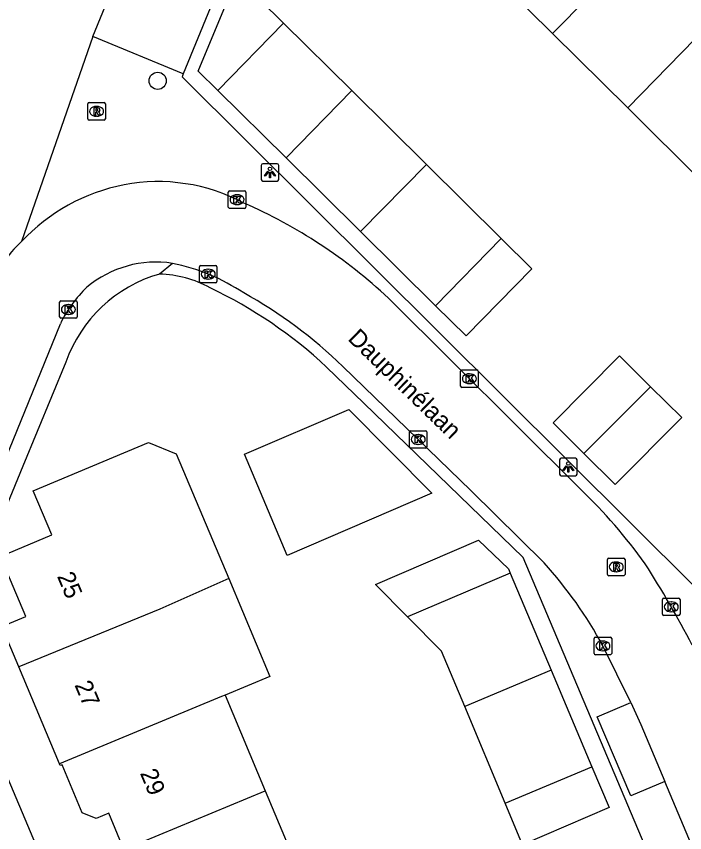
# Model space of a CAD drawing. Extents: x 157767 to 159171, y 387842 to 389425.
# Drawn here: x 158808.82 to 158846.93, y 388580.62 to 388627.2 of the extents above; entities that cross this region are included whole.
import ezdxf

# ---------------------------------------------------------------- set-up
doc = ezdxf.new("R2010")
doc.units = 0
for name, color, linetype in [('IMGEO_Boom', 7, 'Continuous'), ('IMGEO_Kolk', 7, 'Continuous'), ('IMGEO_Lichtpunt', 7, 'Continuous'), ('IMGEO_Muur', 7, 'Continuous'), ('IMGEO_Openbare_ruimte_label', 7, 'Continuous'), ('IMGEO_Pand', 7, 'Continuous'), ('IMGEO_Pand_nummerreeks', 7, 'Continuous'), ('IMGEO_Parkeervlak_open', 7, 'Continuous'), ('IMGEO_Rijbaan_lokaal_open', 7, 'Continuous'), ('IMGEO_Rioolput', 7, 'Continuous'), ('IMGEO_Voetpad_open', 7, 'Continuous')]:
    doc.layers.add(name, color=color, linetype=linetype)

msp = doc.modelspace()

# ---------------------------------------------------------------- linework, layer by layer
at = {"layer": 'IMGEO_Boom'}
msp.add_circle((158816.881, 388623.526), 0.489, dxfattribs=at)
at = {"layer": 'IMGEO_Kolk'}
for p, q in [((158820.908, 388616.319), (158820.908, 388617.171)), ((158820.983, 388617.245), (158821.835, 388617.245)), ((158821.396, 388617.025), (158821.421, 388617.025)), ((158821.909, 388617.171), (158821.909, 388616.319)), ((158821.419, 388616.465), (158821.394, 388616.465)), ((158821.835, 388616.245), (158820.983, 388616.245)), ((158819.261, 388612.064), (158819.261, 388612.916)), ((158819.336, 388612.99), (158820.188, 388612.99)), ((158819.749, 388612.77), (158819.774, 388612.77)), ((158820.262, 388612.916), (158820.262, 388612.064)), ((158819.772, 388612.21), (158819.747, 388612.21)), ((158820.188, 388611.99), (158819.336, 388611.99)), ((158811.288, 388610.049), (158811.288, 388610.901)), ((158811.363, 388610.975), (158812.215, 388610.975)), ((158812.289, 388610.901), (158812.289, 388610.049)), ((158811.776, 388610.755), (158811.801, 388610.755)), ((158812.215, 388609.975), (158811.363, 388609.975)), ((158811.799, 388610.195), (158811.774, 388610.195)), ((158834.158, 388606.098), (158834.158, 388606.95)), ((158834.233, 388607.024), (158835.085, 388607.024)), ((158834.646, 388606.804), (158834.671, 388606.804)), ((158835.159, 388606.95), (158835.159, 388606.098)), ((158834.669, 388606.244), (158834.644, 388606.244)), ((158835.085, 388606.024), (158834.233, 388606.024)), ((158831.238, 388602.633), (158831.238, 388603.485)), ((158831.313, 388603.559), (158832.165, 388603.559)), ((158832.239, 388603.485), (158832.239, 388602.633)), ((158831.726, 388603.339), (158831.751, 388603.339)), ((158832.165, 388602.559), (158831.313, 388602.559)), ((158831.749, 388602.779), (158831.724, 388602.779)), ((158845.668, 388593.081), (158845.668, 388593.933)), ((158845.743, 388594.007), (158846.595, 388594.007)), ((158846.156, 388593.787), (158846.181, 388593.787)), ((158846.669, 388593.933), (158846.669, 388593.081)), ((158846.179, 388593.227), (158846.154, 388593.227)), ((158846.595, 388593.007), (158845.743, 388593.007)), ((158841.848, 388591.779), (158842.7, 388591.779)), ((158841.773, 388590.853), (158841.773, 388591.705)), ((158842.261, 388591.559), (158842.286, 388591.559)), ((158842.774, 388591.705), (158842.774, 388590.853)), ((158842.284, 388590.999), (158842.259, 388590.999)), ((158842.7, 388590.779), (158841.848, 388590.779))]:
    msp.add_line(p, q, dxfattribs=at)
for points in [[(158820.908, 388616.319), (158820.908, 388617.171)], [(158820.983, 388617.245), (158821.835, 388617.245)], [(158821.229, 388616.945), (158821.352, 388616.945), (158821.352, 388616.794), (158821.482, 388616.945), (158821.646, 388616.945), (158821.5, 388616.794), (158821.653, 388616.545), (158821.501, 388616.545), (158821.416, 388616.709), (158821.352, 388616.642), (158821.352, 388616.545), (158821.229, 388616.545), (158821.229, 388616.945)], [(158821.909, 388617.171), (158821.909, 388616.319)], [(158821.835, 388616.245), (158820.983, 388616.245)], [(158819.261, 388612.064), (158819.261, 388612.916)], [(158819.336, 388612.99), (158820.188, 388612.99)], [(158819.582, 388612.69), (158819.705, 388612.69), (158819.705, 388612.539), (158819.835, 388612.69), (158819.999, 388612.69), (158819.853, 388612.539), (158820.006, 388612.29), (158819.854, 388612.29), (158819.769, 388612.454), (158819.705, 388612.387), (158819.705, 388612.29), (158819.582, 388612.29), (158819.582, 388612.69)], [(158820.262, 388612.916), (158820.262, 388612.064)], [(158820.188, 388611.99), (158819.336, 388611.99)], [(158811.288, 388610.049), (158811.288, 388610.901)], [(158811.363, 388610.975), (158812.215, 388610.975)], [(158812.289, 388610.901), (158812.289, 388610.049)], [(158811.609, 388610.675), (158811.732, 388610.675), (158811.732, 388610.524), (158811.862, 388610.675), (158812.026, 388610.675), (158811.88, 388610.524), (158812.033, 388610.275), (158811.881, 388610.275), (158811.796, 388610.439), (158811.732, 388610.372), (158811.732, 388610.275), (158811.609, 388610.275), (158811.609, 388610.675)], [(158812.215, 388609.975), (158811.363, 388609.975)], [(158834.158, 388606.098), (158834.158, 388606.95)], [(158834.233, 388607.024), (158835.085, 388607.024)], [(158834.479, 388606.724), (158834.602, 388606.724), (158834.602, 388606.573), (158834.732, 388606.724), (158834.896, 388606.724), (158834.75, 388606.573), (158834.903, 388606.324), (158834.751, 388606.324), (158834.666, 388606.488), (158834.602, 388606.421), (158834.602, 388606.324), (158834.479, 388606.324), (158834.479, 388606.724)], [(158835.159, 388606.95), (158835.159, 388606.098)], [(158835.085, 388606.024), (158834.233, 388606.024)], [(158831.238, 388602.633), (158831.238, 388603.485)], [(158831.313, 388603.559), (158832.165, 388603.559)], [(158832.239, 388603.485), (158832.239, 388602.633)], [(158831.559, 388603.259), (158831.682, 388603.259), (158831.682, 388603.108), (158831.812, 388603.259), (158831.976, 388603.259), (158831.83, 388603.108), (158831.983, 388602.859), (158831.831, 388602.859), (158831.746, 388603.023), (158831.682, 388602.956), (158831.682, 388602.859), (158831.559, 388602.859), (158831.559, 388603.259)], [(158832.165, 388602.559), (158831.313, 388602.559)], [(158845.668, 388593.081), (158845.668, 388593.933)], [(158845.743, 388594.007), (158846.595, 388594.007)], [(158845.989, 388593.707), (158846.112, 388593.707), (158846.112, 388593.556), (158846.242, 388593.707), (158846.406, 388593.707), (158846.26, 388593.556), (158846.413, 388593.307), (158846.261, 388593.307), (158846.176, 388593.471), (158846.112, 388593.404), (158846.112, 388593.307), (158845.989, 388593.307), (158845.989, 388593.707)], [(158846.669, 388593.933), (158846.669, 388593.081)], [(158846.595, 388593.007), (158845.743, 388593.007)], [(158841.848, 388591.779), (158842.7, 388591.779)], [(158841.773, 388590.853), (158841.773, 388591.705)], [(158842.094, 388591.479), (158842.217, 388591.479), (158842.217, 388591.328), (158842.347, 388591.479), (158842.511, 388591.479), (158842.365, 388591.328), (158842.518, 388591.079), (158842.366, 388591.079), (158842.281, 388591.243), (158842.217, 388591.176), (158842.217, 388591.079), (158842.094, 388591.079), (158842.094, 388591.479)], [(158842.774, 388591.705), (158842.774, 388590.853)], [(158842.7, 388590.779), (158841.848, 388590.779)]]:
    msp.add_lwpolyline(points, dxfattribs=at)
for centre, start, end in [((158820.985, 388617.169), 91.552, 178.448), ((158820.985, 388617.169), 91.552, 178.448), ((158821.833, 388617.169), 1.552, 88.448), ((158821.833, 388617.169), 1.552, 88.448), ((158820.985, 388616.321), 181.552, 268.448), ((158820.985, 388616.321), 181.552, 268.448), ((158821.833, 388616.321), 271.552, 358.448), ((158821.833, 388616.321), 271.552, 358.448), ((158819.338, 388612.914), 91.552, 178.448), ((158819.338, 388612.914), 91.552, 178.448), ((158820.186, 388612.914), 1.552, 88.448), ((158820.186, 388612.914), 1.552, 88.448), ((158819.338, 388612.066), 181.552, 268.448), ((158819.338, 388612.066), 181.552, 268.448), ((158820.186, 388612.066), 271.552, 358.448), ((158820.186, 388612.066), 271.552, 358.448), ((158811.365, 388610.899), 91.552, 178.448), ((158811.365, 388610.899), 91.552, 178.448), ((158812.213, 388610.899), 1.552, 88.448), ((158812.213, 388610.899), 1.552, 88.448), ((158811.365, 388610.051), 181.552, 268.448), ((158811.365, 388610.051), 181.552, 268.448), ((158812.213, 388610.051), 271.552, 358.448), ((158812.213, 388610.051), 271.552, 358.448), ((158834.235, 388606.948), 91.552, 178.448), ((158834.235, 388606.948), 91.552, 178.448), ((158835.083, 388606.948), 1.552, 88.448), ((158835.083, 388606.948), 1.552, 88.448), ((158834.235, 388606.1), 181.552, 268.448), ((158834.235, 388606.1), 181.552, 268.448), ((158835.083, 388606.1), 271.552, 358.448), ((158835.083, 388606.1), 271.552, 358.448), ((158831.315, 388603.483), 91.552, 178.448), ((158831.315, 388603.483), 91.552, 178.448), ((158832.163, 388603.483), 1.552, 88.448), ((158832.163, 388603.483), 1.552, 88.448), ((158831.315, 388602.635), 181.552, 268.448), ((158831.315, 388602.635), 181.552, 268.448), ((158832.163, 388602.635), 271.552, 358.448), ((158832.163, 388602.635), 271.552, 358.448), ((158845.745, 388593.931), 91.552, 178.448), ((158845.745, 388593.931), 91.552, 178.448), ((158846.593, 388593.931), 1.552, 88.448), ((158846.593, 388593.931), 1.552, 88.448), ((158845.745, 388593.083), 181.552, 268.448), ((158845.745, 388593.083), 181.552, 268.448), ((158846.593, 388593.083), 271.552, 358.448), ((158846.593, 388593.083), 271.552, 358.448), ((158841.85, 388591.703), 91.552, 178.448), ((158841.85, 388591.703), 91.552, 178.448), ((158842.698, 388591.703), 1.552, 88.448), ((158842.698, 388591.703), 1.552, 88.448), ((158841.85, 388590.855), 181.552, 268.448), ((158841.85, 388590.855), 181.552, 268.448), ((158842.698, 388590.855), 271.552, 358.448), ((158842.698, 388590.855), 271.552, 358.448)]:
    msp.add_arc(centre, 0.0765, start, end, dxfattribs=at)
for centre, major_axis, ratio, start_param, end_param in [((158821.395, 388616.745), (-0.387, 0.002), 0.722429, 4.712389, 7.853982), ((158821.42, 388616.745), (-0.39, 0.002), 0.717154, 1.570796, 4.712389), ((158819.748, 388612.49), (-0.387, 0.002), 0.722429, 4.712389, 7.853982), ((158819.773, 388612.49), (-0.39, 0.002), 0.717154, 1.570796, 4.712389), ((158811.775, 388610.475), (-0.387, 0.002), 0.722429, 4.712389, 7.853982), ((158811.8, 388610.475), (-0.39, 0.002), 0.717154, 1.570796, 4.712389), ((158834.645, 388606.524), (-0.387, 0.002), 0.722429, 4.712389, 7.853982), ((158834.67, 388606.524), (-0.39, 0.002), 0.717154, 1.570796, 4.712389), ((158831.725, 388603.059), (-0.387, 0.002), 0.722429, 4.712389, 7.853982), ((158831.75, 388603.059), (-0.39, 0.002), 0.717154, 1.570796, 4.712389), ((158846.155, 388593.507), (-0.387, 0.002), 0.722429, 4.712389, 7.853982), ((158846.18, 388593.507), (-0.39, 0.002), 0.717154, 1.570796, 4.712389), ((158842.26, 388591.279), (-0.387, 0.002), 0.722429, 4.712389, 7.853982), ((158842.285, 388591.279), (-0.39, 0.002), 0.717154, 1.570796, 4.712389)]:
    msp.add_ellipse(centre, major_axis=major_axis, ratio=ratio, start_param=start_param, end_param=end_param, dxfattribs=at)
at = {"layer": 'IMGEO_Lichtpunt'}
for p, q in [((158823.688, 388618.796), (158822.88, 388618.796)), ((158823.688, 388618.796), (158822.88, 388618.796)), ((158822.786, 388618.701), (158822.786, 388617.894)), ((158822.786, 388618.701), (158822.786, 388617.894)), ((158823.782, 388617.894), (158823.782, 388618.701)), ((158823.782, 388617.894), (158823.782, 388618.701)), ((158822.88, 388617.8), (158823.688, 388617.8)), ((158822.88, 388617.8), (158823.688, 388617.8)), ((158840.702, 388601.985), (158839.894, 388601.985)), ((158840.702, 388601.985), (158839.894, 388601.985)), ((158839.8, 388601.89), (158839.8, 388601.083)), ((158839.8, 388601.89), (158839.8, 388601.083)), ((158840.796, 388601.083), (158840.796, 388601.89)), ((158840.796, 388601.083), (158840.796, 388601.89)), ((158839.894, 388600.989), (158840.702, 388600.989)), ((158839.894, 388600.989), (158840.702, 388600.989))]:
    msp.add_line(p, q, dxfattribs=at)
for points in [[(158823.16, 388618.365), (158823.199, 388618.337), (158823.011, 388618.075), (158822.973, 388618.102), (158823.16, 388618.365)], [(158823.262, 388618.317), (158823.309, 388618.317), (158823.309, 388617.995), (158823.262, 388617.995), (158823.262, 388618.317)], [(158823.372, 388618.337), (158823.41, 388618.364), (158823.597, 388618.102), (158823.558, 388618.074), (158823.372, 388618.337)], [(158840.174, 388601.554), (158840.213, 388601.526), (158840.025, 388601.264), (158839.987, 388601.291), (158840.174, 388601.554)], [(158840.276, 388601.506), (158840.323, 388601.506), (158840.323, 388601.184), (158840.276, 388601.184), (158840.276, 388601.506)], [(158840.386, 388601.526), (158840.424, 388601.553), (158840.611, 388601.291), (158840.572, 388601.263), (158840.386, 388601.526)]]:
    msp.add_lwpolyline(points, dxfattribs=at)
for centre in [(158823.285, 388618.499), (158840.299, 388601.688)]:
    msp.add_circle(centre, 0.0994, dxfattribs=at)
for centre, start, end in [((158822.88, 388618.701), 90, 180), ((158822.88, 388618.701), 90, 180), ((158823.688, 388618.701), 0, 90), ((158823.688, 388618.701), 0, 90), ((158822.88, 388617.894), 180, 270), ((158822.88, 388617.894), 180, 270), ((158823.688, 388617.894), 270, 0), ((158823.688, 388617.894), 270, 360), ((158839.894, 388601.89), 90, 180), ((158839.894, 388601.89), 90, 180), ((158840.702, 388601.89), 0, 90), ((158840.702, 388601.89), 0, 90), ((158839.894, 388601.083), 180, 270), ((158839.894, 388601.083), 180, 270), ((158840.702, 388601.083), 270, 0), ((158840.702, 388601.083), 270, 360)]:
    msp.add_arc(centre, 0.0946, start, end, dxfattribs=at)
at = {"layer": 'IMGEO_Muur'}
for points in [[(158811.648, 388607.468), (158809.197, 388601.531)], [(158828.634, 388605.133), (158826.513, 388607.188)]]:
    msp.add_lwpolyline(points, dxfattribs=at)
for centre, radius, start, end in [((158819.142, 388604.86), 7.935, 105.7908, 160.8155), ((158816.825, 388606.242), 6.256, 60.8947, 88.5514), ((158808.661, 388588.088), 26.144, 46.9349, 64.6172)]:
    msp.add_arc(centre, radius, start, end, dxfattribs=at)
at = {"layer": 'IMGEO_Pand'}
for points in [[(158839.393, 388626.232), (158845.595, 388632.496)], [(158836.273, 388631.387), (158835.257, 388630.328), (158839.393, 388626.232)], [(158820.302, 388622.98), (158819.198, 388624.072), (158821.405, 388629.432), (158824.058, 388626.808)], [(158843.694, 388621.973), (158849.836, 388628.296)], [(158820.302, 388622.98), (158824.058, 388626.808)], [(158824.058, 388626.808), (158827.947, 388622.962)], [(158843.694, 388621.973), (158839.393, 388626.232)], [(158824.199, 388619.127), (158820.302, 388622.98)], [(158824.199, 388619.127), (158827.947, 388622.962)], [(158827.947, 388622.962), (158832.214, 388618.743)], [(158847.958, 388617.75), (158843.694, 388621.973)], [(158828.441, 388614.933), (158824.199, 388619.127)], [(158828.441, 388614.933), (158832.214, 388618.743)], [(158832.214, 388618.743), (158836.469, 388614.535)], [(158832.733, 388610.689), (158828.441, 388614.933)], [(158836.469, 388614.535), (158838.222, 388612.802), (158834.473, 388608.969), (158832.733, 388610.689)], [(158836.469, 388614.535), (158832.733, 388610.689)], [(158841.187, 388602.263), (158839.426, 388604.01), (158843.213, 388607.829), (158844.992, 388606.065)], [(158844.992, 388606.065), (158846.767, 388604.305), (158842.98, 388600.485), (158841.187, 388602.263)], [(158844.992, 388606.065), (158841.187, 388602.263)], [(158824.263, 388596.439), (158821.832, 388602.223), (158827.776, 388604.766), (158832.521, 388599.994), (158824.263, 388596.439)], [(158808.959, 388590.079), (158807.99, 388592.384), (158809.359, 388592.959), (158807.921, 388596.381), (158810.845, 388597.61), (158809.785, 388600.132), (158816.357, 388602.895), (158817.941, 388602.23), (158820.931, 388595.116)], [(158831.131, 388592.933), (158829.304, 388594.778), (158835.178, 388597.32), (158836.879, 388595.679), (158836.982, 388595.436)], [(158820.931, 388595.116), (158816.998, 388593.379), (158808.959, 388590.079)], [(158820.931, 388595.116), (158823.275, 388589.539), (158820.721, 388588.474)], [(158836.982, 388595.436), (158831.131, 388592.933)], [(158836.982, 388595.436), (158839.32, 388589.897)], [(158834.392, 388587.816), (158833.07, 388590.975), (158831.131, 388592.933)], [(158811.283, 388584.551), (158808.959, 388590.079)], [(158839.32, 388589.897), (158834.392, 388587.816)], [(158839.32, 388589.897), (158841.647, 388584.388)], [(158820.721, 388588.474), (158820.529, 388588.397), (158811.283, 388584.551)], [(158820.721, 388588.474), (158823.017, 388583.013)], [(158836.699, 388582.301), (158834.392, 388587.816)], [(158814.955, 388579.663), (158814.087, 388581.728), (158813.377, 388581.43), (158812.577, 388581.756), (158811.426, 388584.493), (158811.325, 388584.45), (158811.283, 388584.551)], [(158841.647, 388584.388), (158842.634, 388582.05), (158837.688, 388579.937), (158836.699, 388582.301)], [(158836.699, 388582.301), (158841.647, 388584.388)], [(158814.955, 388579.663), (158823.017, 388583.013)], [(158823.017, 388583.013), (158825.317, 388577.541)]]:
    msp.add_lwpolyline(points, dxfattribs=at)
at = {"layer": 'IMGEO_Parkeervlak_open'}
msp.add_lwpolyline([(158828.442, 388648.544), (158818.335, 388623.918)], dxfattribs=at)
at = {"layer": 'IMGEO_Rijbaan_lokaal_open'}
for points in [[(158830.039, 388611.126), (158841.01, 388600.202)], [(158791.734, 388561.582), (158798.024, 388576.976), (158811.331, 388609.661)], [(158838.925, 388596.012), (158834.732, 388600.156), (158827.442, 388607.223)], [(158843.867, 388588.058), (158842.271, 388591.282)], [(158843.867, 388588.058), (158844.426, 388586.796), (158845.795, 388583.547)], [(158848.541, 388577.03), (158845.795, 388583.547)]]:
    msp.add_lwpolyline(points, dxfattribs=at)
for centre, radius, start, end in [((158817.041, 388606.946), 10.844, 101.0381, 136.9663), ((158816.91, 388607.407), 10.366, 61.8617, 100.8162), ((158810.018, 388589.672), 29.345, 46.9791, 66.3303), ((158813.213, 388609.8), 6.12, 132.033, 162.6245), ((158816.774, 388607.085), 6.095, 81.0688, 130.0873), ((158815.429, 388601.829), 11.507, 56.4471, 78.5153), ((158817.831, 388606.529), 7.216, 133.6679, 154.2708), ((158809.152, 388588.488), 26.182, 45.6885, 61.1414), ((158819.74, 388578.051), 30.71, 35.6831, 46.1621), ((158820.851, 388579.678), 24.361, 28.4459, 42.1052), ((158796.298, 388564.984), 57.454, 27.284, 32.63012)]:
    msp.add_arc(centre, radius, start, end, dxfattribs=at)
at = {"layer": 'IMGEO_Rioolput'}
for p, q in [((158812.895, 388621.354), (158812.895, 388622.206)), ((158812.97, 388622.28), (158813.822, 388622.28)), ((158813.383, 388622.06), (158813.408, 388622.06)), ((158813.896, 388622.206), (158813.896, 388621.354)), ((158813.822, 388621.28), (158812.97, 388621.28)), ((158813.406, 388621.5), (158813.381, 388621.5)), ((158842.533, 388595.361), (158842.533, 388596.213)), ((158842.608, 388596.287), (158843.46, 388596.287)), ((158843.021, 388596.067), (158843.046, 388596.067)), ((158843.534, 388596.213), (158843.534, 388595.361)), ((158843.044, 388595.507), (158843.019, 388595.507)), ((158843.46, 388595.287), (158842.608, 388595.287))]:
    msp.add_line(p, q, dxfattribs=at)
for points in [[(158812.895, 388621.354), (158812.895, 388622.206)], [(158812.97, 388622.28), (158813.822, 388622.28)], [(158813.896, 388622.206), (158813.896, 388621.354)], [(158813.484, 388621.978), (158813.232, 388621.98), (158813.232, 388621.58)], [(158813.232, 388621.58), (158813.356, 388621.58), (158813.356, 388621.742), (158813.367, 388621.742)], [(158813.41, 388621.899), (158813.356, 388621.899), (158813.356, 388621.818)], [(158813.356, 388621.818), (158813.408, 388621.818)], [(158813.414, 388621.713), (158813.485, 388621.58), (158813.625, 388621.58), (158813.56, 388621.706)], [(158813.822, 388621.28), (158812.97, 388621.28)], [(158842.533, 388595.361), (158842.533, 388596.213)], [(158842.608, 388596.287), (158843.46, 388596.287)], [(158843.122, 388595.985), (158842.87, 388595.987), (158842.87, 388595.587)], [(158843.048, 388595.906), (158842.994, 388595.906), (158842.994, 388595.825)], [(158843.534, 388596.213), (158843.534, 388595.361)], [(158842.87, 388595.587), (158842.994, 388595.587), (158842.994, 388595.749), (158843.005, 388595.749)], [(158842.994, 388595.825), (158843.046, 388595.825)], [(158843.052, 388595.72), (158843.123, 388595.587), (158843.263, 388595.587), (158843.198, 388595.713)], [(158843.46, 388595.287), (158842.608, 388595.287)]]:
    msp.add_lwpolyline(points, dxfattribs=at)
for centre, radius, start, end in [((158812.972, 388622.204), 0.0765, 91.552, 178.448), ((158812.972, 388622.204), 0.0765, 91.552, 178.448), ((158813.82, 388622.204), 0.0765, 1.552, 88.448), ((158813.82, 388622.204), 0.0765, 1.552, 88.448), ((158813.366, 388621.689), 0.0533, 26.0293, 88.6989), ((158813.392, 388622.007), 0.19, 274.7715, 282.9687), ((158813.416, 388621.803), 0.0964, 77.0061, 93.1865), ((158813.43, 388621.86), 0.0378, 276.6634, 79.6772), ((158813.483, 388621.868), 0.109, 350.3612, 89.416), ((158813.481, 388621.868), 0.112, 277.5842, 350.9817), ((158813.465, 388621.653), 0.108, 29.5134, 73.7905), ((158812.972, 388621.356), 0.0765, 181.552, 268.448), ((158812.972, 388621.356), 0.0765, 181.552, 268.448), ((158813.82, 388621.356), 0.0765, 271.552, 358.448), ((158813.82, 388621.356), 0.0765, 271.552, 358.448), ((158842.61, 388596.211), 0.0765, 91.552, 178.448), ((158842.61, 388596.211), 0.0765, 91.552, 178.448), ((158843.054, 388595.81), 0.0964, 77.0061, 93.1865), ((158843.068, 388595.867), 0.0378, 276.6634, 79.6772), ((158843.121, 388595.875), 0.109, 350.3612, 89.416), ((158843.458, 388596.211), 0.0765, 1.552, 88.448), ((158843.458, 388596.211), 0.0765, 1.552, 88.448), ((158843.004, 388595.696), 0.0533, 26.0293, 88.6989), ((158843.03, 388596.014), 0.19, 274.7715, 282.9687), ((158843.119, 388595.875), 0.112, 277.5842, 350.9817), ((158843.103, 388595.66), 0.108, 29.5134, 73.7905), ((158842.61, 388595.363), 0.0765, 181.552, 268.448), ((158842.61, 388595.363), 0.0765, 181.552, 268.448), ((158843.458, 388595.363), 0.0765, 271.552, 358.448), ((158843.458, 388595.363), 0.0765, 271.552, 358.448)]:
    msp.add_arc(centre, radius, start, end, dxfattribs=at)
for centre, major_axis, ratio, start_param, end_param in [((158813.382, 388621.78), (-0.387, 0.002), 0.722429, 4.712389, 7.853982), ((158813.407, 388621.78), (-0.39, 0.002), 0.717154, 1.570796, 4.712389), ((158843.02, 388595.787), (-0.387, 0.002), 0.722429, 4.712389, 7.853982), ((158843.045, 388595.787), (-0.39, 0.002), 0.717154, 1.570796, 4.712389)]:
    msp.add_ellipse(centre, major_axis=major_axis, ratio=ratio, start_param=start_param, end_param=end_param, dxfattribs=at)
at = {"layer": 'IMGEO_Voetpad_open'}
for points in [[(158813.178, 388626.059), (158823.292, 388650.696)], [(158813.178, 388626.059), (158809.115, 388614.346)], [(158818.335, 388623.918), (158813.178, 388626.059)], [(158818.335, 388623.918), (158818.268, 388623.756), (158847.551, 388594.611)], [(158817.72, 388613.106), (158816.983, 388612.496)], [(158811.648, 388607.468), (158809.197, 388601.531), (158805.049, 388591.482)], [(158857.186, 388550.238), (158837.723, 388596.325), (158828.634, 388605.133), (158826.513, 388607.188)], [(158805.049, 388591.482), (158827.692, 388537.782), (158830.135, 388538.835)], [(158845.795, 388583.547), (158843.865, 388582.723), (158841.937, 388587.234), (158843.867, 388588.058)]]:
    msp.add_lwpolyline(points, dxfattribs=at)
for centre, radius, start, end in [((158819.142, 388604.86), 7.935, 105.7908, 160.8155), ((158816.825, 388606.242), 6.256, 60.8947, 88.5514), ((158808.661, 388588.088), 26.144, 46.9349, 64.6172)]:
    msp.add_arc(centre, radius, start, end, dxfattribs=at)

# ---------------------------------------------------------------- texts
at = {"layer": 'IMGEO_Openbare_ruimte_label'}
msp.add_text('Dauphinélaan', height=1, rotation=315.8914, dxfattribs=at).set_placement((158827.673, 388608.755))
at = {"layer": 'IMGEO_Pand_nummerreeks'}
for s, rotation, p in [('25', 292.7932, (158811.127, 388595.256)), ('27', 292.7978, (158812.123, 388589.053)), ('29', 292.7986, (158815.855, 388584.024))]:
    msp.add_text(s, height=1, rotation=rotation, dxfattribs=at).set_placement(p)

doc.saveas('drawing.dxf')
